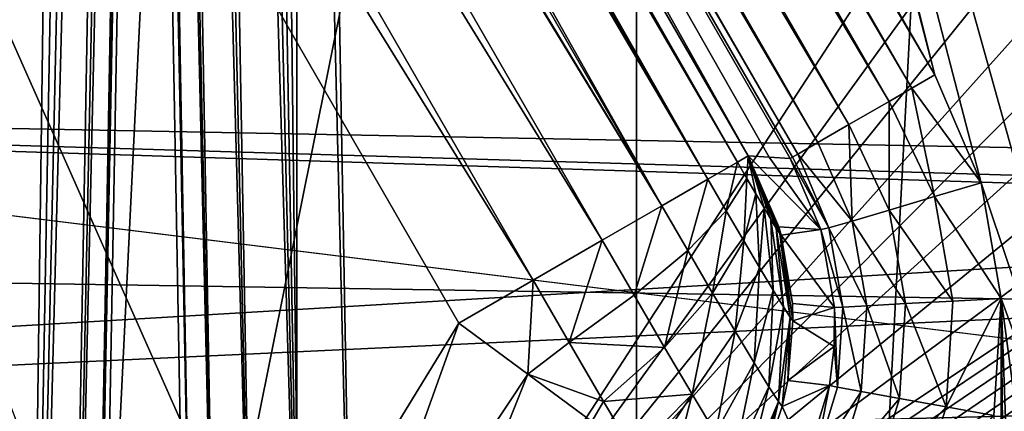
# Model space of a CAD drawing. Header units: millimetres. Extents: x -40 to 40, y -40 to 40.
# Tile 273 of 341: x 16.8 to 19.7, y 3.4 to 4.5. Entities that reach past the tile are written whole.
import ezdxf

# ---------------------------------------------------------------- set-up
doc = ezdxf.new("R2010")
doc.units = ezdxf.units.MM
doc.header["$LTSCALE"] = 26.699852
for name, color, linetype in [('1', 7, 'CONTINUOUS'), ('104', 7, 'CONTINUOUS'), ('109', 7, 'CONTINUOUS'), ('139', 7, 'CONTINUOUS'), ('16', 7, 'CONTINUOUS'), ('419', 7, 'CONTINUOUS'), ('420', 7, 'CONTINUOUS'), ('430', 7, 'CONTINUOUS'), ('447', 7, 'CONTINUOUS'), ('453', 7, 'CONTINUOUS'), ('454', 7, 'CONTINUOUS'), ('48', 7, 'CONTINUOUS'), ('60', 7, 'CONTINUOUS'), ('658', 7, 'CONTINUOUS'), ('659', 7, 'CONTINUOUS'), ('680', 7, 'CONTINUOUS'), ('681', 7, 'CONTINUOUS'), ('682', 7, 'CONTINUOUS'), ('683', 7, 'CONTINUOUS'), ('684', 7, 'CONTINUOUS'), ('685', 7, 'CONTINUOUS')]:
    doc.layers.add(name, color=color, linetype=linetype)

msp = doc.modelspace()

# ---------------------------------------------------------------- linework, layer by layer
at = {"layer": '1', "linetype": 'Continuous'}
for points in [[(18.6197, 34.8362), (15.116, 36.4932), (15.1168, -36.4929), (18.6197, 34.8362)], [(18.6204, -34.8358), (18.6197, 34.8362), (15.1168, -36.4929), (18.6204, -34.8358)], [(21.9445, 32.8434), (18.6197, 34.8362), (18.6204, -34.8358), (21.9445, 32.8434)], [(21.9451, -32.843), (21.9445, 32.8434), (18.6204, -34.8358), (21.9451, -32.843)]]:
    msp.add_3dface(points, dxfattribs=at)
at = {"layer": '104', "linetype": 'Continuous'}
for points in [[(6.6933, 4.4723, -730), (31.3005, 6.6543, -730), (5.6921, 5.6924, -730), (6.6933, 4.4723, -730)], [(23.4815, 3.9709, -730), (31.3005, 6.6543, -730), (6.6933, 4.4723, -730), (23.4815, 3.9709, -730)], [(22.517, 3.9707, -730), (23.4815, 3.9709, -730), (6.6933, 4.4723, -730), (22.517, 3.9707, -730)], [(7.4373, 3.0804, -730), (22.517, 3.9707, -730), (6.6933, 4.4723, -730), (7.4373, 3.0804, -730)], [(21.5814, 3.74, -730), (22.517, 3.9707, -730), (7.4373, 3.0804, -730), (21.5814, 3.74, -730)], [(20.728, 3.2921, -730), (21.5814, 3.74, -730), (7.4373, 3.0804, -730), (20.728, 3.2921, -730)]]:
    msp.add_3dface(points, dxfattribs=at)
at = {"layer": '109', "linetype": 'Continuous'}
for points in [[(31.7401, 6.9868, -733), (32.3094, 3.5142, -733), (9.097, 5.6333, -733), (31.7401, 6.9868, -733)], [(9.097, 5.6333, -733), (32.3094, 3.5142, -733), (9.9772, 3.866, -733), (9.097, 5.6333, -733)], [(32.3094, 3.5142, -733), (22.7087, 2.0292, -733), (9.9772, 3.866, -733), (32.3094, 3.5142, -733)], [(9.9772, 3.866, -733), (22.7087, 2.0292, -733), (10.5177, 1.9667, -733), (9.9772, 3.866, -733)]]:
    msp.add_3dface(points, dxfattribs=at)
at = {"layer": '139', "linetype": 'Continuous'}
for points in [[(15.2642, 11.7415, -733), (19.5129, 4.3825, -733), (17.9059, 10.5612, -733), (15.2642, 11.7415, -733)], [(17.9059, 10.5612, -733), (19.5129, 4.3825, -733), (18.0438, 10.2417, -733), (17.9059, 10.5612, -733)], [(20.9482, 5.2112, -733), (18.0438, 10.2417, -733), (20.8261, 2.4159, -733), (20.9482, 5.2112, -733)], [(20.8261, 2.4159, -733), (18.0438, 10.2417, -733), (20.3714, 1.9113, -733), (20.8261, 2.4159, -733)], [(19.5129, 4.3825, -733), (19.6516, 4.0601, -733), (18.0438, 10.2417, -733), (19.5129, 4.3825, -733)], [(18.0438, 10.2417, -733), (19.6516, 4.0601, -733), (20.3714, 1.9113, -733), (18.0438, 10.2417, -733)], [(19.6516, 4.0601, -733), (19.7116, 3.7139, -733), (20.3714, 1.9113, -733), (19.6516, 4.0601, -733)], [(19.6895, 3.3633, -733), (19.7116, -3.715, -733), (19.7116, 3.7139, -733), (19.6895, 3.3633, -733)], [(19.7116, 3.7139, -733), (19.7116, -3.715, -733), (19.75, 0, -733), (19.7116, 3.7139, -733)], [(20.3714, 1.9113, -733), (19.7116, 3.7139, -733), (20.0312, 1.3224, -733), (20.3714, 1.9113, -733)], [(20.0312, 1.3224, -733), (19.7116, 3.7139, -733), (19.8212, 0.6766, -733), (20.0312, 1.3224, -733)], [(19.8212, 0.6766, -733), (19.7116, 3.7139, -733), (19.75, 0, -733), (19.8212, 0.6766, -733)]]:
    msp.add_3dface(points, dxfattribs=at)
at = {"layer": '16', "linetype": 'Continuous'}
for points in [[(-33.9501, 1.8406, -3.5), (-33.5521, 5.5004, -3.5), (33.9501, 1.8406, -3.5), (-33.9501, 1.8406, -3.5)], [(33.9501, 1.8406, -3.5), (-33.5521, 5.5004, -3.5), (5, 5.4103, -3.5), (33.9501, 1.8406, -3.5)], [(33.5522, 5.4998, -3.5), (33.9501, 1.8406, -3.5), (5, 5.4103, -3.5), (33.5522, 5.4998, -3.5)]]:
    msp.add_3dface(points, dxfattribs=at)
at = {"layer": '419', "linetype": 'Continuous'}
for points in [[(16.4823, 0, -743.5), (16.7446, 14.5087, -743.2467), (16.8245, 14.5101, -743.2532), (16.4823, 0, -743.5)], [(16.6401, 0, -743.5256), (16.4823, 0, -743.5), (16.8245, 14.5101, -743.2532), (16.6401, 0, -743.5256)], [(16.6401, 0, -743.5256), (16.9024, 14.5111, -743.2723), (16.9763, 14.5119, -743.3036), (16.6401, 0, -743.5256)], [(16.7818, 0, -743.5996), (16.6401, 0, -743.5256), (16.9763, 14.5119, -743.3036), (16.7818, 0, -743.5996)], [(16.6401, 0, -743.5256), (16.8245, 14.5101, -743.2532), (16.9024, 14.5111, -743.2723), (16.6401, 0, -743.5256)], [(16.7818, 0, -743.5996), (17.1043, 14.5126, -743.3993), (17.1551, 14.5124, -743.4613), (16.7818, 0, -743.5996)], [(16.7818, 0, -743.5996), (17.0441, 14.5124, -743.3463), (17.1043, 14.5126, -743.3993), (16.7818, 0, -743.5996)], [(16.8928, 0, -743.7146), (16.7818, 0, -743.5996), (17.1551, 14.5124, -743.4613), (16.8928, 0, -743.7146)], [(16.7818, 0, -743.5996), (16.9763, 14.5119, -743.3036), (17.0441, 14.5124, -743.3463), (16.7818, 0, -743.5996)], [(16.8928, 0, -743.7146), (17.1551, 14.5124, -743.4613), (17.1955, 14.5119, -743.5306), (16.8928, 0, -743.7146)], [(16.8928, 0, -743.7146), (17.1955, 14.5119, -743.5306), (17.2242, 14.5111, -743.6054), (16.8928, 0, -743.7146)], [(16.9619, 0, -743.8588), (16.8928, 0, -743.7146), (17.2242, 14.5111, -743.6054), (16.9619, 0, -743.8588)], [(16.9619, 0, -743.8588), (17.2242, 14.5111, -743.6054), (17.2406, 14.5101, -743.684), (16.9619, 0, -743.8588)], [(17.2442, 14.5087, -743.7641), (16.9619, 0, -743.8588), (17.2406, 14.5101, -743.684), (17.2442, 14.5087, -743.7641)], [(16.9819, 0, -744.0174), (16.9619, 0, -743.8588), (17.2442, 14.5087, -743.7641), (16.9819, 0, -744.0174)]]:
    msp.add_3dface(points, dxfattribs=at)
at = {"layer": '420', "linetype": 'Continuous'}
for points in [[(14.3105, 0, -820.5175), (16.9819, 0, -744.0174), (14.5551, 14.5087, -820.7708), (14.3105, 0, -820.5175)], [(16.9819, 0, -744.0174), (17.2442, 14.5087, -743.7641), (14.5551, 14.5087, -820.7708), (16.9819, 0, -744.0174)]]:
    msp.add_3dface(points, dxfattribs=at)
at = {"layer": '430', "linetype": 'Continuous'}
for points in [[(1.7467, 14.5087, -823.7467), (24.9125, 14.5088, -823.7467), (1.9566, 2.4826, -823.9567), (1.7467, 14.5087, -823.7467)], [(1.9566, 2.4826, -823.9567), (24.9125, 14.5088, -823.7467), (1.964, 2.4052, -823.958), (1.9566, 2.4826, -823.9567)], [(1.964, 2.4052, -823.958), (24.9125, 14.5088, -823.7467), (1.9832, 2.3301, -823.9593), (1.964, 2.4052, -823.958)], [(1.9832, 2.3301, -823.9593), (24.9125, 14.5088, -823.7467), (2.0138, 2.2588, -823.9606), (1.9832, 2.3301, -823.9593)], [(2.0138, 2.2588, -823.9606), (24.9125, 14.5088, -823.7467), (2.0551, 2.1931, -823.9617), (2.0138, 2.2588, -823.9606)], [(2.0551, 2.1931, -823.9617), (24.9125, 14.5088, -823.7467), (2.106, 2.1347, -823.9627), (2.0551, 2.1931, -823.9617)], [(2.106, 2.1347, -823.9627), (24.9125, 14.5088, -823.7467), (2.1654, 2.0848, -823.9636), (2.106, 2.1347, -823.9627)], [(2.1654, 2.0848, -823.9636), (24.9125, 14.5088, -823.7467), (2.2318, 2.0446, -823.9643), (2.1654, 2.0848, -823.9636)], [(2.2318, 2.0446, -823.9643), (24.9125, 14.5088, -823.7467), (2.3036, 2.0152, -823.9648), (2.2318, 2.0446, -823.9643)], [(2.3036, 2.0152, -823.9648), (24.9125, 14.5088, -823.7467), (2.3791, 1.9973, -823.9651), (2.3036, 2.0152, -823.9648)], [(24.9125, 14.5088, -823.7467), (2.4565, 1.9913, -823.9652), (2.3791, 1.9973, -823.9651), (24.9125, 14.5088, -823.7467)], [(2.4565, 1.9913, -823.9652), (24.9125, 14.5088, -823.7467), (25.6898, 14.4411, -823.7479), (2.4565, 1.9913, -823.9652)], [(26.4426, 14.2406, -823.7514), (2.4565, 1.9913, -823.9652), (25.6898, 14.4411, -823.7479), (26.4426, 14.2406, -823.7514)], [(27.1505, 13.9127, -823.7572), (2.4565, 1.9913, -823.9652), (26.4426, 14.2406, -823.7514), (27.1505, 13.9127, -823.7572)], [(27.7908, 13.4678, -823.7649), (2.4565, 1.9913, -823.9652), (27.1505, 13.9127, -823.7572), (27.7908, 13.4678, -823.7649)], [(28.3448, 12.919, -823.7745), (2.4565, 1.9913, -823.9652), (27.7908, 13.4678, -823.7649), (28.3448, 12.919, -823.7745)], [(28.796, 12.2822, -823.7856), (2.4565, 1.9913, -823.9652), (28.3448, 12.919, -823.7745), (28.796, 12.2822, -823.7856)], [(29.1307, 11.5765, -823.7979), (2.4565, 1.9913, -823.9652), (28.796, 12.2822, -823.7856), (29.1307, 11.5765, -823.7979)], [(29.338, 10.8245, -823.8111), (2.4565, 1.9913, -823.9652), (29.1307, 11.5765, -823.7979), (29.338, 10.8245, -823.8111)], [(29.4123, 10.048, -823.8246), (2.4565, 1.9913, -823.9652), (29.338, 10.8245, -823.8111), (29.4123, 10.048, -823.8246)], [(29.4827, 1.9913, -823.9652), (2.4565, 1.9913, -823.9652), (29.4123, 10.048, -823.8246), (29.4827, 1.9913, -823.9652)]]:
    msp.add_3dface(points, dxfattribs=at)
at = {"layer": '447', "linetype": 'Continuous'}
for points in [[(25.6898, 14.4411, -821.2521), (17.5509, 14.5087, -821.2533), (17.7718, 2.286, -821.0399), (25.6898, 14.4411, -821.2521)], [(26.4436, 14.2402, -821.2486), (25.6898, 14.4411, -821.2521), (17.7718, 2.286, -821.0399), (26.4436, 14.2402, -821.2486)], [(27.1523, 13.9117, -821.2428), (26.4436, 14.2402, -821.2486), (17.7718, 2.286, -821.0399), (27.1523, 13.9117, -821.2428)], [(27.793, 13.466, -821.2351), (27.1523, 13.9117, -821.2428), (17.7718, 2.286, -821.0399), (27.793, 13.466, -821.2351)], [(28.3466, 12.9168, -821.2255), (27.793, 13.466, -821.2351), (17.7718, 2.286, -821.0399), (28.3466, 12.9168, -821.2255)], [(28.7971, 12.2804, -821.2144), (28.3466, 12.9168, -821.2255), (17.7718, 2.286, -821.0399), (28.7971, 12.2804, -821.2144)], [(29.131, 11.5755, -821.2021), (28.7971, 12.2804, -821.2144), (17.7718, 2.286, -821.0399), (29.131, 11.5755, -821.2021)], [(29.338, 10.8245, -821.1889), (29.131, 11.5755, -821.2021), (17.7718, 2.286, -821.0399), (29.338, 10.8245, -821.1889)], [(29.4123, 10.048, -821.1754), (29.338, 10.8245, -821.1889), (17.7718, 2.286, -821.0399), (29.4123, 10.048, -821.1754)], [(17.7763, 2.2395, -821.0391), (29.4123, 10.048, -821.1754), (17.7718, 2.286, -821.0399), (17.7763, 2.2395, -821.0391)], [(17.7879, 2.1944, -821.0383), (29.4123, 10.048, -821.1754), (17.7763, 2.2395, -821.0391), (17.7879, 2.1944, -821.0383)], [(17.8064, 2.1516, -821.0376), (29.4123, 10.048, -821.1754), (17.7879, 2.1944, -821.0383), (17.8064, 2.1516, -821.0376)], [(17.8312, 2.1123, -821.0369), (29.4123, 10.048, -821.1754), (17.8064, 2.1516, -821.0376), (17.8312, 2.1123, -821.0369)], [(17.8617, 2.0773, -821.0363), (29.4123, 10.048, -821.1754), (17.8312, 2.1123, -821.0369), (17.8617, 2.0773, -821.0363)], [(17.8973, 2.0474, -821.0357), (29.4123, 10.048, -821.1754), (17.8617, 2.0773, -821.0363), (17.8973, 2.0474, -821.0357)], [(17.9371, 2.0233, -821.0353), (29.4123, 10.048, -821.1754), (17.8973, 2.0474, -821.0357), (17.9371, 2.0233, -821.0353)], [(17.9802, 2.0057, -821.035), (29.4123, 10.048, -821.1754), (17.9371, 2.0233, -821.0353), (17.9802, 2.0057, -821.035)], [(18.0256, 1.9949, -821.0348), (29.4123, 10.048, -821.1754), (17.9802, 2.0057, -821.035), (18.0256, 1.9949, -821.0348)], [(18.0722, 1.9913, -821.0348), (29.4123, 10.048, -821.1754), (18.0256, 1.9949, -821.0348), (18.0722, 1.9913, -821.0348)], [(29.4827, 1.9913, -821.0348), (29.4123, 10.048, -821.1754), (18.0722, 1.9913, -821.0348), (29.4827, 1.9913, -821.0348)]]:
    msp.add_3dface(points, dxfattribs=at)
at = {"layer": '453', "linetype": 'Continuous'}
for points in [[(17.0513, 14.5087, -820.7359), (19.7303, 14.5087, -744.0187), (17.2722, 2.286, -820.5225), (17.0513, 14.5087, -820.7359)], [(17.2722, 2.286, -820.5225), (19.7303, 14.5087, -744.0187), (19.8952, 2.2861, -745.4113), (17.2722, 2.286, -820.5225)]]:
    msp.add_3dface(points, dxfattribs=at)
at = {"layer": '454', "linetype": 'Continuous'}
for points in [[(17.0549, 14.5101, -820.816), (17.0513, 14.5087, -820.7359), (17.2922, 2.2836, -820.6806), (17.0549, 14.5101, -820.816)], [(17.0513, 14.5087, -820.7359), (17.2722, 2.286, -820.5225), (17.2922, 2.2836, -820.6806), (17.0513, 14.5087, -820.7359)], [(17.0713, 14.5111, -820.8946), (17.0549, 14.5101, -820.816), (17.2922, 2.2836, -820.6806), (17.0713, 14.5111, -820.8946)], [(17.1, 14.5119, -820.9694), (17.0713, 14.5111, -820.8946), (17.3612, 2.2824, -820.825), (17.1, 14.5119, -820.9694)], [(17.3612, 2.2824, -820.825), (17.0713, 14.5111, -820.8946), (17.2922, 2.2836, -820.6806), (17.3612, 2.2824, -820.825)], [(17.1403, 14.5124, -821.0387), (17.1, 14.5119, -820.9694), (17.3612, 2.2824, -820.825), (17.1403, 14.5124, -821.0387)], [(17.1912, 14.5126, -821.1007), (17.1403, 14.5124, -821.0387), (17.4723, 2.2824, -820.9401), (17.1912, 14.5126, -821.1007)], [(17.4723, 2.2824, -820.9401), (17.1403, 14.5124, -821.0387), (17.3612, 2.2824, -820.825), (17.4723, 2.2824, -820.9401)], [(17.2514, 14.5124, -821.1537), (17.1912, 14.5126, -821.1007), (17.4723, 2.2824, -820.9401), (17.2514, 14.5124, -821.1537)], [(17.6141, 2.2836, -821.0143), (17.2514, 14.5124, -821.1537), (17.4723, 2.2824, -820.9401), (17.6141, 2.2836, -821.0143)], [(17.3192, 14.5119, -821.1964), (17.2514, 14.5124, -821.1537), (17.6141, 2.2836, -821.0143), (17.3192, 14.5119, -821.1964)], [(17.393, 14.5111, -821.2277), (17.3192, 14.5119, -821.1964), (17.6141, 2.2836, -821.0143), (17.393, 14.5111, -821.2277)], [(17.4709, 14.5101, -821.2468), (17.393, 14.5111, -821.2277), (17.6141, 2.2836, -821.0143), (17.4709, 14.5101, -821.2468)], [(17.5509, 14.5087, -821.2533), (17.4709, 14.5101, -821.2468), (17.7718, 2.286, -821.0399), (17.5509, 14.5087, -821.2533)], [(17.7718, 2.286, -821.0399), (17.4709, 14.5101, -821.2468), (17.6141, 2.2836, -821.0143), (17.7718, 2.286, -821.0399)]]:
    msp.add_3dface(points, dxfattribs=at)
at = {"layer": '48', "linetype": 'Continuous'}
for points in [[(37.0296, 7.6101, -14), (37.6095, 3.8248, -14), (3.0409, 7.3417, -14), (37.0296, 7.6101, -14)], [(3.0409, 7.3417, -14), (37.6095, 3.8248, -14), (4.4144, 6.6076, -14), (3.0409, 7.3417, -14)], [(4.4144, 6.6076, -14), (37.6095, 3.8248, -14), (5.6184, 5.6197, -14), (4.4144, 6.6076, -14)], [(5.6184, 5.6197, -14), (37.6095, 3.8248, -14), (6.607, 4.4153, -14), (5.6184, 5.6197, -14)], [(6.607, 4.4153, -14), (37.6095, 3.8248, -14), (7.3414, 3.0416, -14), (6.607, 4.4153, -14)], [(37.6095, 3.8248, -14), (37.8035, 0, -14), (7.3414, 3.0416, -14), (37.6095, 3.8248, -14)]]:
    msp.add_3dface(points, dxfattribs=at)
at = {"layer": '60', "linetype": 'Continuous'}
for points in [[(14.3194, 32.1653, -11.5), (14.3201, -32.1649, -11.5), (17.6029, 30.4924, -11.5), (14.3194, 32.1653, -11.5)], [(14.3201, -32.1649, -11.5), (17.6035, -30.492, -11.5), (17.6029, 30.4924, -11.5), (14.3201, -32.1649, -11.5)], [(17.6029, 30.4924, -11.5), (17.6035, -30.492, -11.5), (20.6939, 28.4853, -11.5), (17.6029, 30.4924, -11.5)], [(17.6035, -30.492, -11.5), (20.6948, -28.4846, -11.5), (20.6939, 28.4853, -11.5), (17.6035, -30.492, -11.5)]]:
    msp.add_3dface(points, dxfattribs=at)
at = {"layer": '658', "linetype": 'Continuous'}
for points in [[(13.9046, 10.8864, -740.5), (16.7729, 3.3189, -740.5), (17.5297, 2.7298, -740.5), (13.9046, 10.8864, -740.5)], [(18.0882, 3.6402, -740.5), (13.9046, 10.8864, -740.5), (17.5297, 2.7298, -740.5), (18.0882, 3.6402, -740.5)]]:
    msp.add_3dface(points, dxfattribs=at)
at = {"layer": '659', "linetype": 'Continuous'}
for points in [[(14.7614, 11.381, -739.6463), (14.7378, 11.3674, -739.7728), (18.9217, 4.1214, -739.7718), (14.7614, 11.381, -739.6463)], [(14.7705, 11.3863, -739.5175), (14.7614, 11.381, -739.6463), (18.9541, 4.1401, -739.5175), (14.7705, 11.3863, -739.5175)], [(18.9541, 4.1401, -739.5175), (14.7614, 11.381, -739.6463), (18.9217, 4.1214, -739.7718), (18.9541, 4.1401, -739.5175)], [(14.7378, 11.3674, -739.7728), (14.7003, 11.3458, -739.8948), (18.9217, 4.1214, -739.7718), (14.7378, 11.3674, -739.7728)], [(14.7003, 11.3458, -739.8948), (14.6495, 11.3164, -740.0101), (18.8335, 4.0705, -740.0094), (14.7003, 11.3458, -739.8948)], [(18.9217, 4.1214, -739.7718), (14.7003, 11.3458, -739.8948), (18.8335, 4.0705, -740.0094), (18.9217, 4.1214, -739.7718)], [(14.6495, 11.3164, -740.0101), (14.5865, 11.28, -740.1166), (18.8335, 4.0705, -740.0094), (14.6495, 11.3164, -740.0101)], [(14.5865, 11.28, -740.1166), (14.512, 11.237, -740.2129), (18.6956, 3.9908, -740.2129), (14.5865, 11.28, -740.1166)], [(18.8335, 4.0705, -740.0094), (14.5865, 11.28, -740.1166), (18.6956, 3.9908, -740.2129), (18.8335, 4.0705, -740.0094)], [(14.512, 11.237, -740.2129), (14.3517, 11.1445, -740.3565), (18.6956, 3.9908, -740.2129), (14.512, 11.237, -740.2129)], [(14.3517, 11.1445, -740.3565), (14.3335, 11.134, -740.3688), (18.6956, 3.9908, -740.2129), (14.3517, 11.1445, -740.3565)], [(14.3335, 11.134, -740.3688), (14.1265, 11.0145, -740.4666), (18.5171, 3.8878, -740.3688), (14.3335, 11.134, -740.3688)], [(18.6956, 3.9908, -740.2129), (14.3335, 11.134, -740.3688), (18.5171, 3.8878, -740.3688), (18.6956, 3.9908, -740.2129)], [(14.1265, 11.0145, -740.4666), (13.9046, 10.8864, -740.5), (18.31, 3.7682, -740.4667), (14.1265, 11.0145, -740.4666)], [(18.5171, 3.8878, -740.3688), (14.1265, 11.0145, -740.4666), (18.31, 3.7682, -740.4667), (18.5171, 3.8878, -740.3688)], [(13.9046, 10.8864, -740.5), (18.0882, 3.6402, -740.5), (18.31, 3.7682, -740.4667), (13.9046, 10.8864, -740.5)]]:
    msp.add_3dface(points, dxfattribs=at)
at = {"layer": '680', "linetype": 'Continuous'}
for points in [[(18.0882, 3.6402, -740.5), (17.5297, 2.7298, -740.5), (17.7266, 2.6315, -740.4755), (18.0882, 3.6402, -740.5)], [(18.2941, 3.4876, -740.4666), (18.0882, 3.6402, -740.5), (17.7266, 2.6315, -740.4755), (18.2941, 3.4876, -740.4666)], [(17.9139, 2.5381, -740.4031), (18.2941, 3.4876, -740.4666), (17.7266, 2.6315, -740.4755), (17.9139, 2.5381, -740.4031)], [(18.4861, 3.3453, -740.3688), (18.2941, 3.4876, -740.4666), (17.9139, 2.5381, -740.4031), (18.4861, 3.3453, -740.3688)]]:
    msp.add_3dface(points, dxfattribs=at)
at = {"layer": '681', "linetype": 'Continuous'}
for points in [[(18.9541, 4.1401, -739.5175), (18.9217, 4.1214, -739.7718), (18.9499, 4.0726, -739.7655), (18.9541, 4.1401, -739.5175)], [(18.977, 4.0264, -739.747), (18.9541, 4.1401, -739.5175), (18.9499, 4.0726, -739.7655), (18.977, 4.0264, -739.747)], [(19.053, 3.9027, -739.5198), (18.9541, 4.1401, -739.5175), (19.0486, 3.9082, -739.576), (19.053, 3.9027, -739.5198)], [(19.0486, 3.9082, -739.576), (18.9541, 4.1401, -739.5175), (19.0382, 3.9244, -739.6294), (19.0486, 3.9082, -739.576)], [(19.0382, 3.9244, -739.6294), (18.9541, 4.1401, -739.5175), (19.0223, 3.9504, -739.6771), (19.0382, 3.9244, -739.6294)], [(19.0223, 3.9504, -739.6771), (18.9541, 4.1401, -739.5175), (19.0015, 3.985, -739.717), (19.0223, 3.9504, -739.6771)], [(19.0015, 3.985, -739.717), (18.9541, 4.1401, -739.5175), (18.977, 4.0264, -739.747), (19.0015, 3.985, -739.717)], [(19.0457, 3.9279, -739.5196), (18.9541, 4.1401, -739.5175), (19.053, 3.9027, -739.5198), (19.0457, 3.9279, -739.5196)], [(18.9217, 4.1214, -739.7718), (18.8335, 4.0705, -740.0094), (18.8883, 3.976, -739.9972), (18.9217, 4.1214, -739.7718)], [(18.9499, 4.0726, -739.7655), (18.9217, 4.1214, -739.7718), (18.8883, 3.976, -739.9972), (18.9499, 4.0726, -739.7655)], [(18.8335, 4.0705, -740.0094), (18.6956, 3.9908, -740.2129), (18.7732, 3.8569, -740.1956), (18.8335, 4.0705, -740.0094)], [(18.8335, 4.0705, -740.0094), (18.7732, 3.8569, -740.1956), (18.8883, 3.976, -739.9972), (18.8335, 4.0705, -740.0094)], [(18.9499, 4.0726, -739.7655), (18.8883, 3.976, -739.9972), (18.9407, 3.8864, -739.9611), (18.9499, 4.0726, -739.7655)], [(18.977, 4.0264, -739.747), (18.9499, 4.0726, -739.7655), (18.9407, 3.8864, -739.9611), (18.977, 4.0264, -739.747)], [(18.977, 4.0264, -739.747), (18.9407, 3.8864, -739.9611), (18.9882, 3.8061, -739.9031), (18.977, 4.0264, -739.747)], [(19.0015, 3.985, -739.717), (18.977, 4.0264, -739.747), (18.9882, 3.8061, -739.9031), (19.0015, 3.985, -739.717)], [(18.6956, 3.9908, -740.2129), (18.5171, 3.8878, -740.3688), (18.6124, 3.7234, -740.3475), (18.6956, 3.9908, -740.2129)], [(18.6956, 3.9908, -740.2129), (18.6124, 3.7234, -740.3475), (18.7732, 3.8569, -740.1956), (18.6956, 3.9908, -740.2129)], [(19.0015, 3.985, -739.717), (18.9882, 3.8061, -739.9031), (19.0285, 3.7391, -739.8258), (19.0015, 3.985, -739.717)], [(19.0223, 3.9504, -739.6771), (19.0015, 3.985, -739.717), (19.0285, 3.7391, -739.8258), (19.0223, 3.9504, -739.6771)], [(18.7732, 3.8569, -740.1956), (18.8476, 3.73, -740.1445), (18.8883, 3.976, -739.9972), (18.7732, 3.8569, -740.1956)], [(18.8883, 3.976, -739.9972), (18.8476, 3.73, -740.1445), (18.9407, 3.8864, -739.9611), (18.8883, 3.976, -739.9972)], [(19.0223, 3.9504, -739.6771), (19.0285, 3.7391, -739.8258), (19.0595, 3.6887, -739.7332), (19.0223, 3.9504, -739.6771)], [(19.0382, 3.9244, -739.6294), (19.0223, 3.9504, -739.6771), (19.0595, 3.6887, -739.7332), (19.0382, 3.9244, -739.6294)], [(19.0486, 3.9082, -739.576), (19.0382, 3.9244, -739.6294), (19.0796, 3.6574, -739.6299), (19.0486, 3.9082, -739.576)], [(19.0382, 3.9244, -739.6294), (19.0595, 3.6887, -739.7332), (19.0796, 3.6574, -739.6299), (19.0382, 3.9244, -739.6294)], [(19.053, 3.9027, -739.5198), (19.0486, 3.9082, -739.576), (19.0863, 3.6989, -739.5207), (19.053, 3.9027, -739.5198)], [(19.0486, 3.9082, -739.576), (19.0796, 3.6574, -739.6299), (19.088, 3.6467, -739.5208), (19.0486, 3.9082, -739.576)], [(19.0486, 3.9082, -739.576), (19.088, 3.6467, -739.5208), (19.0863, 3.6989, -739.5207), (19.0486, 3.9082, -739.576)], [(18.5171, 3.8878, -740.3688), (18.31, 3.7682, -740.4667), (18.418, 3.5819, -740.4423), (18.5171, 3.8878, -740.3688)], [(18.5171, 3.8878, -740.3688), (18.418, 3.5819, -740.4423), (18.6124, 3.7234, -740.3475), (18.5171, 3.8878, -740.3688)], [(18.8476, 3.73, -740.1445), (18.9149, 3.6162, -740.0622), (18.9407, 3.8864, -739.9611), (18.8476, 3.73, -740.1445)], [(18.9407, 3.8864, -739.9611), (18.9149, 3.6162, -740.0622), (18.9882, 3.8061, -739.9031), (18.9407, 3.8864, -739.9611)], [(18.6124, 3.7234, -740.3475), (18.7037, 3.5675, -740.2849), (18.7732, 3.8569, -740.1956), (18.6124, 3.7234, -740.3475)], [(18.7732, 3.8569, -740.1956), (18.7037, 3.5675, -740.2849), (18.8476, 3.73, -740.1445), (18.7732, 3.8569, -740.1956)], [(18.9149, 3.6162, -740.0622), (18.9719, 3.5213, -739.9527), (18.9882, 3.8061, -739.9031), (18.9149, 3.6162, -740.0622)], [(18.9882, 3.8061, -739.9031), (18.9719, 3.5213, -739.9527), (19.0285, 3.7391, -739.8258), (18.9882, 3.8061, -739.9031)], [(18.31, 3.7682, -740.4667), (18.0882, 3.6402, -740.5), (18.2941, 3.4876, -740.4666), (18.31, 3.7682, -740.4667)], [(18.31, 3.7682, -740.4667), (18.2941, 3.4876, -740.4666), (18.418, 3.5819, -740.4423), (18.31, 3.7682, -740.4667)], [(18.6124, 3.7234, -740.3475), (18.418, 3.5819, -740.4423), (18.7037, 3.5675, -740.2849), (18.6124, 3.7234, -740.3475)], [(18.7037, 3.5675, -740.2849), (18.7863, 3.4279, -740.1838), (18.8476, 3.73, -740.1445), (18.7037, 3.5675, -740.2849)], [(18.8476, 3.73, -740.1445), (18.7863, 3.4279, -740.1838), (18.9149, 3.6162, -740.0622), (18.8476, 3.73, -740.1445)], [(18.9719, 3.5213, -739.9527), (19.0158, 3.4498, -739.8215), (19.0285, 3.7391, -739.8258), (18.9719, 3.5213, -739.9527)], [(19.0285, 3.7391, -739.8258), (19.0158, 3.4498, -739.8215), (19.0595, 3.6887, -739.7332), (19.0285, 3.7391, -739.8258)], [(19.0158, 3.4498, -739.8215), (19.0444, 3.4054, -739.675), (19.0595, 3.6887, -739.7332), (19.0158, 3.4498, -739.8215)], [(19.0595, 3.6887, -739.7332), (19.0444, 3.4054, -739.675), (19.0796, 3.6574, -739.6299), (19.0595, 3.6887, -739.7332)], [(19.0444, 3.4054, -739.675), (19.0563, 3.3903, -739.5205), (19.0796, 3.6574, -739.6299), (19.0444, 3.4054, -739.675)], [(19.0563, 3.3903, -739.5205), (19.0731, 3.4681, -739.5207), (19.0796, 3.6574, -739.6299), (19.0563, 3.3903, -739.5205)], [(19.0796, 3.6574, -739.6299), (19.0731, 3.4681, -739.5207), (19.088, 3.6467, -739.5208), (19.0796, 3.6574, -739.6299)], [(18.7863, 3.4279, -740.1838), (18.8563, 3.3113, -740.0494), (18.9149, 3.6162, -740.0622), (18.7863, 3.4279, -740.1838)], [(18.9149, 3.6162, -740.0622), (18.8563, 3.3113, -740.0494), (18.9719, 3.5213, -739.9527), (18.9149, 3.6162, -740.0622)], [(18.2941, 3.4876, -740.4666), (18.5213, 3.4055, -740.3703), (18.418, 3.5819, -740.4423), (18.2941, 3.4876, -740.4666)], [(18.418, 3.5819, -740.4423), (18.5213, 3.4055, -740.3703), (18.7037, 3.5675, -740.2849), (18.418, 3.5819, -740.4423)], [(18.7037, 3.5675, -740.2849), (18.5213, 3.4055, -740.3703), (18.7863, 3.4279, -740.1838), (18.7037, 3.5675, -740.2849)], [(18.8563, 3.3113, -740.0494), (18.9102, 3.2236, -739.8883), (18.9719, 3.5213, -739.9527), (18.8563, 3.3113, -740.0494)], [(18.9719, 3.5213, -739.9527), (18.9102, 3.2236, -739.8883), (19.0158, 3.4498, -739.8215), (18.9719, 3.5213, -739.9527)], [(18.2941, 3.4876, -740.4666), (18.4861, 3.3453, -740.3688), (18.5213, 3.4055, -740.3703), (18.2941, 3.4876, -740.4666)], [(18.9102, 3.2236, -739.8883), (18.9453, 3.1691, -739.7085), (19.0158, 3.4498, -739.8215), (18.9102, 3.2236, -739.8883)], [(19.0158, 3.4498, -739.8215), (18.9453, 3.1691, -739.7085), (19.0444, 3.4054, -739.675), (19.0158, 3.4498, -739.8215)], [(18.5213, 3.4055, -740.3703), (18.6125, 3.2517, -740.2578), (18.7863, 3.4279, -740.1838), (18.5213, 3.4055, -740.3703)], [(18.6125, 3.2517, -740.2578), (18.6516, 3.2226, -740.2129), (18.7863, 3.4279, -740.1838), (18.6125, 3.2517, -740.2578)], [(18.6516, 3.2226, -740.2129), (18.7208, 3.1714, -740.1166), (18.7863, 3.4279, -740.1838), (18.6516, 3.2226, -740.2129)], [(18.7863, 3.4279, -740.1838), (18.7208, 3.1714, -740.1166), (18.8563, 3.3113, -740.0494), (18.7863, 3.4279, -740.1838)], [(18.4861, 3.3453, -740.3688), (18.6125, 3.2517, -740.2578), (18.5213, 3.4055, -740.3703), (18.4861, 3.3453, -740.3688)], [(18.9453, 3.1691, -739.7085), (18.9599, 3.1504, -739.5188), (19.0444, 3.4054, -739.675), (18.9453, 3.1691, -739.7085)], [(18.9599, 3.1504, -739.5188), (19.0066, 3.2449, -739.5196), (19.0444, 3.4054, -739.675), (18.9599, 3.1504, -739.5188)], [(19.0444, 3.4054, -739.675), (19.0066, 3.2449, -739.5196), (19.0563, 3.3903, -739.5205), (19.0444, 3.4054, -739.675)]]:
    msp.add_3dface(points, dxfattribs=at)
at = {"layer": '682', "linetype": 'Continuous'}
for points in [[(18.9541, 4.1401, -739.5175), (19.0457, 3.9279, -739.5196), (19.1718, 3.9197, -733.4902), (18.9541, 4.1401, -739.5175)], [(18.9541, 4.1401, -739.5175), (19.1718, 3.9197, -733.4902), (19.017, 4.1363, -736.5056), (18.9541, 4.1401, -739.5175)], [(19.08, 4.1326, -733.4913), (19.017, 4.1363, -736.5056), (19.1718, 3.9197, -733.4902), (19.08, 4.1326, -733.4913)], [(19.0457, 3.9279, -739.5196), (19.053, 3.9027, -739.5198), (19.1718, 3.9197, -733.4902), (19.0457, 3.9279, -739.5196)], [(19.1718, 3.9197, -733.4902), (19.053, 3.9027, -739.5198), (19.2125, 3.6868, -733.4896), (19.1718, 3.9197, -733.4902)], [(19.053, 3.9027, -739.5198), (19.0863, 3.6989, -739.5207), (19.2125, 3.6868, -733.4896), (19.053, 3.9027, -739.5198)], [(19.0863, 3.6989, -739.5207), (19.088, 3.6467, -739.5208), (19.2125, 3.6868, -733.4896), (19.0863, 3.6989, -739.5207)], [(19.2125, 3.6868, -733.4896), (19.088, 3.6467, -739.5208), (19.212, 3.5698, -733.4895), (19.2125, 3.6868, -733.4896)], [(19.088, 3.6467, -739.5208), (19.0731, 3.4681, -739.5207), (19.212, 3.5698, -733.4895), (19.088, 3.6467, -739.5208)], [(19.212, 3.5698, -733.4895), (19.0731, 3.4681, -739.5207), (19.1977, 3.4531, -733.4896), (19.212, 3.5698, -733.4895)], [(19.0731, 3.4681, -739.5207), (19.0563, 3.3903, -739.5205), (19.1977, 3.4531, -733.4896), (19.0731, 3.4681, -739.5207)], [(19.1977, 3.4531, -733.4896), (19.0563, 3.3903, -739.5205), (19.1289, 3.2291, -733.4902), (19.1977, 3.4531, -733.4896)], [(19.0563, 3.3903, -739.5205), (19.0066, 3.2449, -739.5196), (19.1289, 3.2291, -733.4902), (19.0563, 3.3903, -739.5205)]]:
    msp.add_3dface(points, dxfattribs=at)
at = {"layer": '683', "linetype": 'Continuous'}
for points in [[(14.7705, 11.3863, -739.5175), (18.9541, 4.1401, -739.5175), (14.8313, 11.4915, -733.4913), (14.7705, 11.3863, -739.5175)], [(14.8313, 11.4915, -733.4913), (19.017, 4.1363, -736.5056), (19.08, 4.1326, -733.4913), (14.8313, 11.4915, -733.4913)], [(14.8313, 11.4915, -733.4913), (18.9541, 4.1401, -739.5175), (19.017, 4.1363, -736.5056), (14.8313, 11.4915, -733.4913)]]:
    msp.add_3dface(points, dxfattribs=at)
at = {"layer": '684', "linetype": 'Continuous'}
for points in [[(19.5129, 4.3825, -733), (15.2642, 11.7415, -733), (15.1977, 11.703, -733.0059), (19.5129, 4.3825, -733)], [(15.1323, 11.6653, -733.0238), (19.4445, 4.343, -733.0063), (15.1977, 11.703, -733.0059), (15.1323, 11.6653, -733.0238)], [(19.4445, 4.343, -733.0063), (19.5129, 4.3825, -733), (15.1977, 11.703, -733.0059), (19.4445, 4.343, -733.0063)], [(15.0165, 11.5984, -733.0899), (19.3758, 4.3034, -733.0257), (15.1323, 11.6653, -733.0238), (15.0165, 11.5984, -733.0899)], [(19.3758, 4.3034, -733.0257), (19.4445, 4.343, -733.0063), (15.1323, 11.6653, -733.0238), (19.3758, 4.3034, -733.0257)], [(14.9205, 11.543, -733.1959), (19.2555, 4.2339, -733.0979), (15.0165, 11.5984, -733.0899), (14.9205, 11.543, -733.1959)], [(19.2555, 4.2339, -733.0979), (19.3758, 4.3034, -733.0257), (15.0165, 11.5984, -733.0899), (19.2555, 4.2339, -733.0979)], [(14.8559, 11.5057, -733.3335), (19.1622, 4.18, -733.2068), (14.9205, 11.543, -733.1959), (14.8559, 11.5057, -733.3335)], [(19.1622, 4.18, -733.2068), (19.2555, 4.2339, -733.0979), (14.9205, 11.543, -733.1959), (19.1622, 4.18, -733.2068)], [(14.8379, 11.4953, -733.4124), (19.1028, 4.1458, -733.3394), (14.8559, 11.5057, -733.3335), (14.8379, 11.4953, -733.4124)], [(19.1028, 4.1458, -733.3394), (19.1622, 4.18, -733.2068), (14.8559, 11.5057, -733.3335), (19.1028, 4.1458, -733.3394)], [(14.8313, 11.4915, -733.4913), (19.0863, 4.1362, -733.4146), (14.8379, 11.4953, -733.4124), (14.8313, 11.4915, -733.4913)], [(14.8313, 11.4915, -733.4913), (19.08, 4.1326, -733.4913), (19.0863, 4.1362, -733.4146), (14.8313, 11.4915, -733.4913)], [(19.0863, 4.1362, -733.4146), (19.1028, 4.1458, -733.3394), (14.8379, 11.4953, -733.4124), (19.0863, 4.1362, -733.4146)]]:
    msp.add_3dface(points, dxfattribs=at)
at = {"layer": '685', "linetype": 'Continuous'}
for points in [[(19.6516, 4.0601, -733), (19.5129, 4.3825, -733), (19.4445, 4.343, -733.0063), (19.6516, 4.0601, -733)], [(19.4445, 4.343, -733.0063), (19.3758, 4.3034, -733.0257), (19.5123, 4.0187, -733.0216), (19.4445, 4.343, -733.0063)], [(19.6516, 4.0601, -733), (19.4445, 4.343, -733.0063), (19.5123, 4.0187, -733.0216), (19.6516, 4.0601, -733)], [(19.3758, 4.3034, -733.0257), (19.2555, 4.2339, -733.0979), (19.376, 3.9781, -733.091), (19.3758, 4.3034, -733.0257)], [(19.5123, 4.0187, -733.0216), (19.3758, 4.3034, -733.0257), (19.376, 3.9781, -733.091), (19.5123, 4.0187, -733.0216)], [(19.2555, 4.2339, -733.0979), (19.1622, 4.18, -733.2068), (19.265, 3.9451, -733.2046), (19.2555, 4.2339, -733.0979)], [(19.376, 3.9781, -733.091), (19.2555, 4.2339, -733.0979), (19.265, 3.9451, -733.2046), (19.376, 3.9781, -733.091)], [(19.1622, 4.18, -733.2068), (19.1028, 4.1458, -733.3394), (19.265, 3.9451, -733.2046), (19.1622, 4.18, -733.2068)], [(19.0863, 4.1362, -733.4146), (19.08, 4.1326, -733.4913), (19.1959, 3.9246, -733.3454), (19.0863, 4.1362, -733.4146)], [(19.08, 4.1326, -733.4913), (19.1718, 3.9197, -733.4902), (19.1959, 3.9246, -733.3454), (19.08, 4.1326, -733.4913)], [(19.1028, 4.1458, -733.3394), (19.0863, 4.1362, -733.4146), (19.1959, 3.9246, -733.3454), (19.1028, 4.1458, -733.3394)], [(19.265, 3.9451, -733.2046), (19.1028, 4.1458, -733.3394), (19.1959, 3.9246, -733.3454), (19.265, 3.9451, -733.2046)], [(19.7116, 3.7139, -733), (19.6516, 4.0601, -733), (19.5123, 4.0187, -733.0216), (19.7116, 3.7139, -733)], [(19.5123, 4.0187, -733.0216), (19.376, 3.9781, -733.091), (19.5666, 3.706, -733.0216), (19.5123, 4.0187, -733.0216)], [(19.7116, 3.7139, -733), (19.5123, 4.0187, -733.0216), (19.5666, 3.706, -733.0216), (19.7116, 3.7139, -733)], [(19.376, 3.9781, -733.091), (19.265, 3.9451, -733.2046), (19.4247, 3.6983, -733.0909), (19.376, 3.9781, -733.091)], [(19.5666, 3.706, -733.0216), (19.376, 3.9781, -733.091), (19.4247, 3.6983, -733.0909), (19.5666, 3.706, -733.0216)], [(19.1959, 3.9246, -733.3454), (19.1718, 3.9197, -733.4902), (19.237, 3.6881, -733.3449), (19.1959, 3.9246, -733.3454)], [(19.265, 3.9451, -733.2046), (19.1959, 3.9246, -733.3454), (19.309, 3.6921, -733.2044), (19.265, 3.9451, -733.2046)], [(19.309, 3.6921, -733.2044), (19.1959, 3.9246, -733.3454), (19.237, 3.6881, -733.3449), (19.309, 3.6921, -733.2044)], [(19.4247, 3.6983, -733.0909), (19.265, 3.9451, -733.2046), (19.309, 3.6921, -733.2044), (19.4247, 3.6983, -733.0909)], [(19.1718, 3.9197, -733.4902), (19.2125, 3.6868, -733.4896), (19.237, 3.6881, -733.3449), (19.1718, 3.9197, -733.4902)], [(19.2125, 3.6868, -733.4896), (19.212, 3.5698, -733.4895), (19.2218, 3.4486, -733.3449), (19.2125, 3.6868, -733.4896)], [(19.237, 3.6881, -733.3449), (19.2125, 3.6868, -733.4896), (19.2218, 3.4486, -733.3449), (19.237, 3.6881, -733.3449)], [(19.2928, 3.4357, -733.2044), (19.237, 3.6881, -733.3449), (19.2218, 3.4486, -733.3449), (19.2928, 3.4357, -733.2044)], [(19.309, 3.6921, -733.2044), (19.237, 3.6881, -733.3449), (19.2928, 3.4357, -733.2044), (19.309, 3.6921, -733.2044)], [(19.4067, 3.4149, -733.0909), (19.309, 3.6921, -733.2044), (19.2928, 3.4357, -733.2044), (19.4067, 3.4149, -733.0909)], [(19.4247, 3.6983, -733.0909), (19.309, 3.6921, -733.2044), (19.4067, 3.4149, -733.0909), (19.4247, 3.6983, -733.0909)], [(19.5465, 3.3894, -733.0216), (19.4247, 3.6983, -733.0909), (19.4067, 3.4149, -733.0909), (19.5465, 3.3894, -733.0216)], [(19.5666, 3.706, -733.0216), (19.4247, 3.6983, -733.0909), (19.5465, 3.3894, -733.0216), (19.5666, 3.706, -733.0216)], [(19.7116, 3.7139, -733), (19.5666, 3.706, -733.0216), (19.5465, 3.3894, -733.0216), (19.7116, 3.7139, -733)], [(19.6895, 3.3633, -733), (19.7116, 3.7139, -733), (19.5465, 3.3894, -733.0216), (19.6895, 3.3633, -733)], [(19.212, 3.5698, -733.4895), (19.1977, 3.4531, -733.4896), (19.2218, 3.4486, -733.3449), (19.212, 3.5698, -733.4895)], [(19.1977, 3.4531, -733.4896), (19.1289, 3.2291, -733.4902), (19.1513, 3.2193, -733.3454), (19.1977, 3.4531, -733.4896)], [(19.2218, 3.4486, -733.3449), (19.1977, 3.4531, -733.4896), (19.1513, 3.2193, -733.3454), (19.2218, 3.4486, -733.3449)], [(19.2928, 3.4357, -733.2044), (19.2218, 3.4486, -733.3449), (19.1513, 3.2193, -733.3454), (19.2928, 3.4357, -733.2044)], [(19.2172, 3.1902, -733.2046), (19.2928, 3.4357, -733.2044), (19.1513, 3.2193, -733.3454), (19.2172, 3.1902, -733.2046)], [(19.4067, 3.4149, -733.0909), (19.2928, 3.4357, -733.2044), (19.2172, 3.1902, -733.2046), (19.4067, 3.4149, -733.0909)], [(19.3232, 3.1434, -733.091), (19.4067, 3.4149, -733.0909), (19.2172, 3.1902, -733.2046), (19.3232, 3.1434, -733.091)], [(19.5465, 3.3894, -733.0216), (19.4067, 3.4149, -733.0909), (19.3232, 3.1434, -733.091), (19.5465, 3.3894, -733.0216)], [(19.4533, 3.0861, -733.0216), (19.5465, 3.3894, -733.0216), (19.3232, 3.1434, -733.091), (19.4533, 3.0861, -733.0216)], [(19.6895, 3.3633, -733), (19.5465, 3.3894, -733.0216), (19.4533, 3.0861, -733.0216), (19.6895, 3.3633, -733)]]:
    msp.add_3dface(points, dxfattribs=at)

doc.saveas('drawing.dxf')
